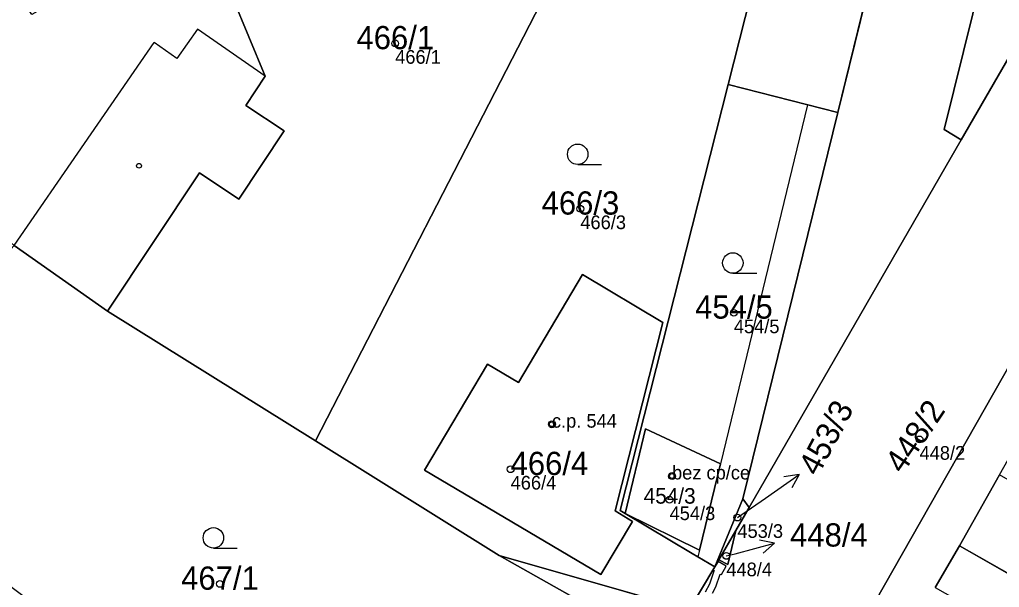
# Model space of a CAD drawing. Extents: x -603967 to -594699, y -1179315 to -1165625.
# Drawn here: x -598196 to -598124.2, y -1172385.2 to -1172343.6 of the extents above; entities that cross this region are included whole.
import ezdxf

# ---------------------------------------------------------------- set-up
doc = ezdxf.new("R2010")
doc.units = 0
for name, color, linetype in [('Definiční body', 7, 'Continuous'), ('Hranice parcel', 7, 'Continuous'), ('Parcelní čísla', 7, 'Continuous'), ('Polygon budovy', 7, 'Continuous'), ('Polygon parcely', 7, 'Continuous'), ('Pop  PČ popisy', 7, 'Continuous'), ('Vnitřní kresba', 7, 'Continuous'), ('Věcná břemena k části', 7, 'Continuous'), ('Značky budov', 7, 'Continuous'), ('Značky kultur', 7, 'Continuous')]:
    doc.layers.add(name, color=color, linetype=linetype)

msp = doc.modelspace()

# ---------------------------------------------------------------- linework, layer by layer
at = {"layer": 'Definiční body'}
for centre in [(-598168.48, -1172345.37994), (-598154.91, -1172357.48994), (-598143.66, -1172365.10994), (-598156.99, -1172373.26994), (-598130.05, -1172374.37994), (-598160.02, -1172376.55994), (-598148.19, -1172377.05994), (-598148.37, -1172378.79994), (-598143.4, -1172380.09994), (-598144.21, -1172382.90994), (-598181.33, -1172384.95994)]:
    msp.add_circle(centre, 0.25, dxfattribs=at)
at = {"layer": 'Hranice parcel'}
for p, q in [((-598127, -1172313.54), (-598136.03, -1172350.45)), ((-598127, -1172352.44), (-598115.07, -1172331.82)), ((-598140.78, -1172335.38), (-598144.08, -1172348.4)), ((-598144.08, -1172348.4), (-598136.03, -1172350.45)), ((-598136.03, -1172350.45), (-598142.99, -1172378.74)), ((-598142.53, -1172379.36), (-598127, -1172352.44)), ((-598196.4, -1172360.17), (-598189.56, -1172364.99)), ((-598189.56, -1172364.99), (-598174.32, -1172374.49)), ((-598160.87, -1172382.88), (-598174.32, -1172374.49)), ((-598127.12, -1172382.17), (-598124.18, -1172376.97)), ((-598142.99, -1172378.74), (-598145.05, -1172383.72)), ((-598142.99, -1172378.74), (-598142.53, -1172379.36)), ((-598143.52, -1172381.06), (-598142.53, -1172379.36)), ((-598144.75, -1172383.2), (-598143.52, -1172381.06)), ((-598127.12, -1172382.17), (-598128.91, -1172385.22)), ((-598099.22, -1172398.09), (-598127.12, -1172382.17)), ((-598148.54, -1172389.81), (-598160.87, -1172382.88)), ((-598146.94, -1172386.87), (-598160.87, -1172382.88)), ((-598145.05, -1172383.72), (-598144.75, -1172383.2)), ((-598145.05, -1172383.72), (-598146.94, -1172386.87))]:
    msp.add_line(p, q, dxfattribs=at)
for points in [[(-598075.77, -1172286.95), (-598091.8, -1172313.57), (-598105.37, -1172338.1), (-598121.26, -1172365.09), (-598134.65, -1172388.61), (-598146.32, -1172407.52), (-598147.97, -1172411.03)], [(-598117.7, -1172309.11), (-598128.24, -1172351.69), (-598127, -1172352.44)], [(-598174.32, -1172374.49), (-598158.21, -1172343.24), (-598148.36, -1172325.06)], [(-598189.56, -1172364.99), (-598182.82, -1172354.86), (-598179.94, -1172356.78), (-598176.61, -1172351.78), (-598179.43, -1172349.92), (-598178.02, -1172347.79), (-598182.79, -1172336.24)], [(-598145.05, -1172383.72), (-598146.71, -1172382.73), (-598151.63, -1172379.8), (-598151.99, -1172379.59), (-598144.08, -1172348.4)], [(-598161.72, -1172368.87), (-598159.44, -1172370.21), (-598154.76, -1172362.31), (-598148.87, -1172365.81), (-598152.35, -1172379.62), (-598151.08, -1172380.38), (-598153.4, -1172384.28), (-598166.34, -1172376.62), (-598161.72, -1172368.87)], [(-598150.14, -1172373.61), (-598151.63, -1172379.8), (-598146.18, -1172382.5)], [(-598146.18, -1172382.5), (-598144.63, -1172376.17), (-598150.14, -1172373.61)], [(-598143.52, -1172381.06), (-598144.09, -1172383.53), (-598144.75, -1172383.2)]]:
    msp.add_lwpolyline(points, dxfattribs=at)
at = {"layer": 'Polygon budovy'}
for points in [[(-598161.72, -1172368.87), (-598166.34, -1172376.62), (-598153.4, -1172384.28), (-598151.08, -1172380.38), (-598152.35, -1172379.62), (-598148.87, -1172365.81), (-598154.76, -1172362.31), (-598159.44, -1172370.21)], [(-598150.14, -1172373.61), (-598151.63, -1172379.8), (-598146.18, -1172382.5), (-598144.63, -1172376.17)]]:
    msp.add_lwpolyline(points, close=True, dxfattribs=at)
at = {"layer": 'Polygon parcely'}
for points in [[(-598143.52, -1172381.06), (-598144.09, -1172383.53), (-598144.75, -1172383.2), (-598145.05, -1172383.72), (-598146.94, -1172386.87), (-598148.54, -1172389.81), (-598158.56, -1172408.18), (-598161.65, -1172411.31), (-598151.96, -1172415.97), (-598147.97, -1172411.03), (-598146.32, -1172407.52), (-598134.65, -1172388.61), (-598121.26, -1172365.09), (-598105.37, -1172338.1), (-598091.8, -1172313.57), (-598075.77, -1172286.95), (-598088.59, -1172284.27), (-598101.24, -1172308.1), (-598115.07, -1172331.82), (-598127, -1172352.44), (-598142.53, -1172379.36)], [(-598142.99, -1172378.74), (-598142.53, -1172379.36), (-598127, -1172352.44), (-598128.24, -1172351.69), (-598117.7, -1172309.11), (-598116.5, -1172304.28), (-598124.09, -1172302.23), (-598127, -1172313.54), (-598136.03, -1172350.45)], [(-598127, -1172352.44), (-598115.07, -1172331.82), (-598109.86, -1172310.83), (-598117.7, -1172309.11), (-598128.24, -1172351.69)], [(-598144.08, -1172348.4), (-598136.03, -1172350.45), (-598127, -1172313.54), (-598128.47, -1172313.24), (-598130.31, -1172321.47), (-598132.55, -1172321.08), (-598132.9, -1172322.7), (-598134.11, -1172322.44), (-598133.77, -1172320.85), (-598134.94, -1172320.66), (-598133.92, -1172315.95), (-598133.62, -1172316.01), (-598132.8, -1172312.54), (-598134.93, -1172312.17), (-598140.78, -1172335.38)], [(-598158.21, -1172343.24), (-598148.36, -1172325.06), (-598155.82, -1172321.17), (-598154.14, -1172329.69), (-598167.05, -1172332.36), (-598167.91, -1172327.75), (-598182.79, -1172336.24), (-598178.02, -1172347.79), (-598179.43, -1172349.92), (-598176.61, -1172351.78), (-598179.94, -1172356.78), (-598182.82, -1172354.86), (-598189.56, -1172364.99), (-598174.32, -1172374.49)], [(-598174.32, -1172374.49), (-598160.87, -1172382.88), (-598146.94, -1172386.87), (-598145.05, -1172383.72), (-598146.71, -1172382.73), (-598151.63, -1172379.8), (-598151.99, -1172379.59), (-598144.08, -1172348.4), (-598140.78, -1172335.38), (-598146.67, -1172325.94), (-598148.36, -1172325.06), (-598158.21, -1172343.24)], [(-598203.25, -1172354.23), (-598199.24, -1172357.7), (-598196.4, -1172360.17), (-598189.56, -1172364.99), (-598182.82, -1172354.86), (-598179.94, -1172356.78), (-598176.61, -1172351.78), (-598179.43, -1172349.92), (-598178.02, -1172347.79), (-598182.79, -1172336.24), (-598195.1, -1172343.26), (-598196.36, -1172341.39), (-598200.81, -1172333.92), (-598214.53, -1172341.43), (-598209.28, -1172348.53), (-598207.95, -1172350.15)], [(-598142.99, -1172378.74), (-598136.03, -1172350.45), (-598144.08, -1172348.4), (-598151.99, -1172379.59), (-598151.63, -1172379.8), (-598146.71, -1172382.73), (-598145.05, -1172383.72)], [(-598160.87, -1172382.88), (-598174.32, -1172374.49), (-598189.56, -1172364.99), (-598196.4, -1172360.17), (-598200.2, -1172364.36), (-598210.71, -1172374.03), (-598211.54, -1172374.62), (-598208.41, -1172376.39), (-598161.65, -1172411.31), (-598158.56, -1172408.18), (-598148.54, -1172389.81)], [(-598161.72, -1172368.87), (-598166.34, -1172376.62), (-598153.4, -1172384.28), (-598151.08, -1172380.38), (-598152.35, -1172379.62), (-598148.87, -1172365.81), (-598154.76, -1172362.31), (-598159.44, -1172370.21)], [(-598161.72, -1172368.87), (-598159.44, -1172370.21), (-598154.76, -1172362.31), (-598148.87, -1172365.81), (-598152.35, -1172379.62), (-598151.08, -1172380.38), (-598153.4, -1172384.28), (-598166.34, -1172376.62)], [(-598150.14, -1172373.61), (-598151.63, -1172379.8), (-598146.18, -1172382.5), (-598144.63, -1172376.17)], [(-598150.14, -1172373.61), (-598144.63, -1172376.17), (-598146.18, -1172382.5), (-598151.63, -1172379.8)], [(-598099.22, -1172398.09), (-598095.93, -1172393.13), (-598124.18, -1172376.97), (-598127.12, -1172382.17)], [(-598143.52, -1172381.06), (-598142.53, -1172379.36), (-598142.99, -1172378.74), (-598145.05, -1172383.72), (-598144.75, -1172383.2)], [(-598143.52, -1172381.06), (-598144.75, -1172383.2), (-598144.09, -1172383.53)], [(-598108.05, -1172402.36), (-598101.87, -1172405.38), (-598099.22, -1172398.09), (-598127.12, -1172382.17), (-598128.91, -1172385.22), (-598116.73, -1172392.11), (-598117.98, -1172394.35), (-598119.62, -1172396.71), (-598115.7, -1172398.81), (-598115.31, -1172398.14), (-598108.02, -1172402.3)], [(-598146.94, -1172386.87), (-598160.87, -1172382.88), (-598148.54, -1172389.81)]]:
    msp.add_lwpolyline(points, close=True, dxfattribs=at)
msp.add_lwpolyline([(-598128.91, -1172385.22), (-598127.12, -1172382.17), (-598124.18, -1172376.97), (-598121.22, -1172371.71), (-598118.21, -1172366.41), (-598114.41, -1172359.49), (-598110.38, -1172352.51), (-598106.36, -1172345.92), (-598102.86, -1172339.72), (-598098.77, -1172332.66), (-598094.82, -1172325.76), (-598091.8, -1172320.54), (-598088.77, -1172315.32), (-598083.74, -1172306.38), (-598074.73, -1172291.21), (-598072.59, -1172287.61), (-598075.77, -1172286.95), (-598091.8, -1172313.57), (-598105.37, -1172338.1), (-598121.26, -1172365.09), (-598134.65, -1172388.61)], dxfattribs=at)
at = {"layer": 'Pop  PČ popisy'}
for p, q in [((-598141.34, -1172378.67), (-598138.882, -1172376.949)), ((-598138.882, -1172376.949), (-598139.989, -1172377.113)), ((-598138.882, -1172376.949), (-598139.415, -1172377.933)), ((-598143.4, -1172380.1), (-598141.34, -1172378.67)), ((-598140.671, -1172381.973), (-598141.768, -1172381.749)), ((-598143.57, -1172382.75), (-598140.671, -1172381.973)), ((-598140.671, -1172381.973), (-598141.509, -1172382.716)), ((-598144.21, -1172382.91), (-598143.57, -1172382.75))]:
    msp.add_line(p, q, dxfattribs=at)
at = {"layer": 'Vnitřní kresba'}
for p, q in [((-598182.98, -1172344.33), (-598184.49, -1172346.48)), ((-598178.02, -1172347.79), (-598182.98, -1172344.33)), ((-598191.26, -1172352.72), (-598186.14, -1172345.32)), ((-598184.49, -1172346.48), (-598186.14, -1172345.32)), ((-598196.4, -1172360.17), (-598191.26, -1172352.72))]:
    msp.add_line(p, q, dxfattribs=at)
at = {"layer": 'Věcná břemena k části'}
msp.add_lwpolyline([(-598145.05, -1172383.72), (-598142.99, -1172378.74), (-598136.03, -1172350.45), (-598138.27, -1172349.88), (-598144.63, -1172376.17), (-598146.18, -1172382.5), (-598146.3, -1172382.98)], close=True, dxfattribs=at)
msp.add_lwpolyline([(-598145.23, -1172385.65), (-598144.98, -1172385.18), (-598144.65, -1172384.24), (-598144.57, -1172384.28), (-598144.23, -1172383.65), (-598144.82, -1172383.33), (-598145.05, -1172383.72), (-598145.19, -1172383.95), (-598145.11, -1172383.99), (-598145.14, -1172384.11), (-598145.44, -1172384.98), (-598145.77, -1172385.57)], dxfattribs=at)
at = {"layer": 'Značky budov'}
for centre in [(-598187.2568, -1172354.33916), (-598156.9968, -1172373.26916), (-598148.1968, -1172377.05916)]:
    msp.add_circle(centre, 0.175, dxfattribs=at)
at = {"layer": 'Značky kultur'}
for p, q in [((-598155.103, -1172354.25), (-598153.353, -1172354.25)), ((-598143.733, -1172362.21), (-598141.983, -1172362.21)), ((-598181.803, -1172382.34), (-598180.053, -1172382.34))]:
    msp.add_line(p, q, dxfattribs=at)
for centre in [(-598155.10286, -1172353.49981), (-598143.73286, -1172361.45981), (-598181.80286, -1172381.58981)]:
    msp.add_circle(centre, 0.75, dxfattribs=at)

# ---------------------------------------------------------------- texts
at = {"layer": 'Definiční body'}
for s, p in [('466/1', (-598168.48, -1172346.869)), ('466/3', (-598154.91, -1172358.979)), ('454/5', (-598143.66, -1172366.599)), ('c.p. 544', (-598156.99, -1172373.52)), ('448/2', (-598130.05, -1172375.869)), ('bez cp/ce', (-598148.19, -1172377.31)), ('466/4', (-598160.02, -1172378.049)), ('454/3', (-598148.37, -1172380.289)), ('453/3', (-598143.4, -1172381.589)), ('448/4', (-598144.21, -1172384.399))]:
    msp.add_text(s, height=0.999996, dxfattribs=at).set_placement(p)
at = {"layer": 'Parcelní čísla'}
for s, height, p in [('466/1', 1.699998, (-598171.316, -1172345.805)), ('466/3', 1.699998, (-598157.746, -1172357.915)), ('454/5', 1.699998, (-598146.496, -1172365.535)), ('466/4', 1.699998, (-598160.02, -1172376.985)), ('454/3', 1.138998, (-598150.27, -1172379.084)), ('448/4', 1.699998, (-598139.536, -1172382.225)), ('467/1', 1.699998, (-598184.166, -1172385.385))]:
    msp.add_text(s, height=height, dxfattribs=at).set_placement(p)
for s, rotation, p in [('453/3', 62, (-598137.504, -1172377.149)), ('448/2', 56, (-598131.283, -1172376.968))]:
    msp.add_text(s, height=1.699998, rotation=rotation, dxfattribs=at).set_placement(p)

doc.saveas('drawing.dxf')
